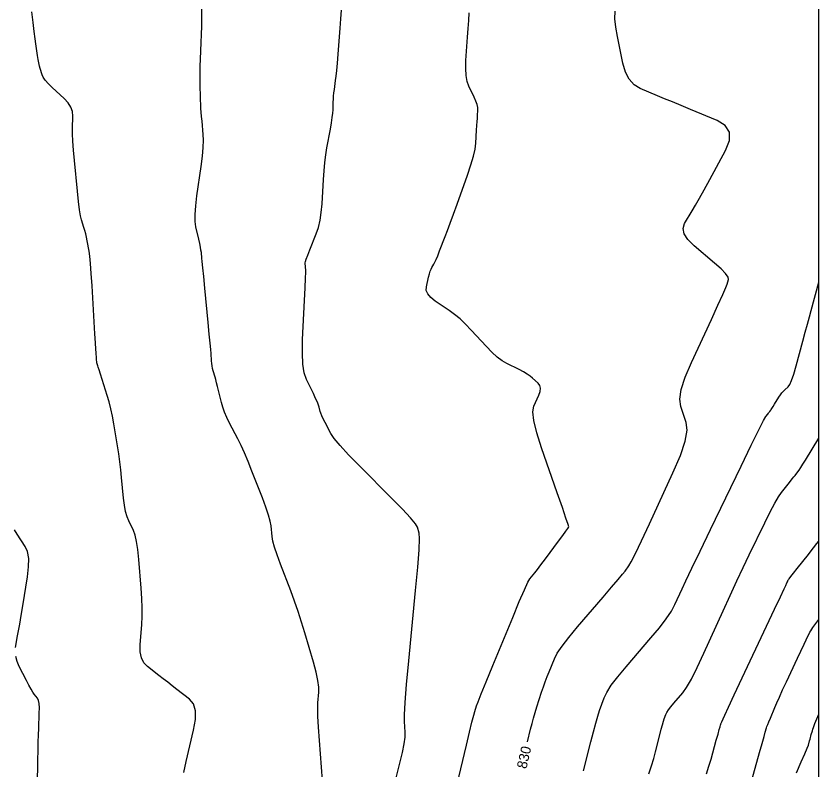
# Model space of a CAD drawing. Extents: x 2082232 to 2083549, y 592624 to 593832.
# Drawn here: x 2083493.2 to 2083549.1, y 593068.1 to 593120.6 of the extents above; entities that cross this region are included whole.
import ezdxf

# ---------------------------------------------------------------- set-up
doc = ezdxf.new("R2010")
doc.units = 0
for name, color, linetype in [('DT_X_Contour_Major', 7, 'Continuous'), ('DT_X_Contour_Minor', 7, 'Continuous'), ('DT_X_TIN_Hull', 7, 'Continuous')]:
    doc.layers.add(name, color=color, linetype=linetype)

msp = doc.modelspace()

# ---------------------------------------------------------------- linework, layer by layer
at = {"layer": 'DT_X_Contour_Major'}
for points in [[(2083528.784, 593070.044), (2083528.996, 593070.926), (2083529.094, 593071.321), (2083529.199, 593071.711), (2083529.311, 593072.098), (2083529.429, 593072.481), (2083529.755, 593073.499), (2083529.879, 593073.875), (2083530.007, 593074.239), (2083530.139, 593074.591), (2083530.276, 593074.932), (2083530.645, 593075.826), (2083530.849, 593076.216), (2083531.186, 593076.717), (2083531.655, 593077.327), (2083532.256, 593078.048), (2083534.035, 593080.117), (2083534.631, 593080.813), (2083535.085, 593081.349), (2083535.397, 593081.724), (2083535.568, 593081.939), (2083535.833, 593082.299), (2083535.997, 593082.584), (2083536.29, 593083.167), (2083536.711, 593084.049), (2083537.262, 593085.229), (2083538.901, 593088.776), (2083539.42, 593089.993), (2083539.749, 593090.982), (2083539.888, 593091.743), (2083539.837, 593092.278), (2083539.446, 593093.399), (2083539.383, 593093.907), (2083539.486, 593094.589), (2083539.756, 593095.444), (2083540.193, 593096.474), (2083541.579, 593099.453), (2083542.038, 593100.446), (2083542.376, 593101.189), (2083542.593, 593101.683), (2083542.689, 593101.928), (2083542.783, 593102.249), (2083542.747, 593102.41), (2083542.57, 593102.654), (2083542.252, 593102.98), (2083541.792, 593103.389), (2083540.378, 593104.588), (2083539.939, 593105.023), (2083539.682, 593105.427), (2083539.607, 593105.802), (2083539.715, 593106.146), (2083540.246, 593107.025), (2083540.472, 593107.408), (2083540.751, 593107.898), (2083541.083, 593108.494), (2083541.468, 593109.197), (2083542.565, 593111.214), (2083542.838, 593111.912), (2083542.834, 593112.493), (2083542.553, 593112.957), (2083541.995, 593113.305), (2083540.138, 593114.075), (2083539.472, 593114.352), (2083538.866, 593114.605), (2083538.32, 593114.833), (2083537.834, 593115.037), (2083536.62, 593115.549), (2083536.204, 593115.803), (2083535.865, 593116.182), (2083535.605, 593116.686), (2083535.423, 593117.315), (2083535.04, 593119.157), (2083534.925, 593119.814), (2083534.869, 593120.404), (2083534.87, 593120.926)], [(2083493.12, 593076.628), (2083493.267, 593077.43), (2083493.331, 593077.787), (2083493.411, 593078.256), (2083493.509, 593078.838), (2083493.624, 593079.531), (2083493.953, 593081.531), (2083494.035, 593082.227), (2083494.036, 593082.814), (2083493.954, 593083.293), (2083493.79, 593083.663), (2083493.245, 593084.505), (2083493.054, 593084.802)], [(2083494.658, 593066.972), (2083494.684, 593068.796), (2083494.694, 593069.446), (2083494.707, 593070.025), (2083494.72, 593070.535), (2083494.735, 593070.975), (2083494.778, 593072.055), (2083494.782, 593072.423), (2083494.76, 593072.717), (2083494.714, 593072.937), (2083494.643, 593073.083), (2083494.42, 593073.375), (2083494.324, 593073.516), (2083494.201, 593073.721), (2083494.054, 593073.99), (2083493.88, 593074.323), (2083493.383, 593075.297), (2083493.227, 593075.654), (2083493.131, 593075.994)], [(2083547.505, 593067.893), (2083547.845, 593068.65), (2083548.097, 593069.224), (2083548.261, 593069.613), (2083548.336, 593069.818), (2083548.421, 593070.121), (2083548.453, 593070.233), (2083548.483, 593070.342), (2083548.513, 593070.449), (2083548.542, 593070.553), (2083548.619, 593070.828), (2083548.652, 593070.936), (2083548.692, 593071.054), (2083548.74, 593071.182), (2083548.796, 593071.32), (2083549.073, 593071.985)]]:
    msp.add_lwpolyline(points, dxfattribs=at)
at = {"layer": 'DT_X_Contour_Minor'}
for points in [[(2083504.834, 593067.922), (2083505.011, 593068.672), (2083505.526, 593070.859), (2083505.653, 593071.609), (2083505.649, 593072.218), (2083505.514, 593072.688), (2083505.248, 593073.017), (2083504.363, 593073.706), (2083504.036, 593073.961), (2083503.717, 593074.208), (2083503.407, 593074.448), (2083503.105, 593074.68), (2083502.312, 593075.287), (2083502.057, 593075.553), (2083501.887, 593075.893), (2083501.803, 593076.31), (2083501.803, 593076.801), (2083501.918, 593078.212), (2083501.948, 593078.768), (2083501.951, 593079.379), (2083501.927, 593080.043), (2083501.877, 593080.762), (2083501.706, 593082.752), (2083501.635, 593083.437), (2083501.548, 593083.999), (2083501.447, 593084.439), (2083501.331, 593084.756), (2083501.002, 593085.438), (2083500.887, 593085.729), (2083500.79, 593086.09), (2083500.711, 593086.522), (2083500.649, 593087.024), (2083500.508, 593088.457), (2083500.45, 593088.999), (2083500.382, 593089.547), (2083500.304, 593090.104), (2083500.215, 593090.668), (2083499.966, 593092.183), (2083499.868, 593092.732), (2083499.758, 593093.245), (2083499.639, 593093.721), (2083499.509, 593094.161), (2083499.148, 593095.284), (2083499.028, 593095.659), (2083498.938, 593095.942), (2083498.877, 593096.133), (2083498.847, 593096.232), (2083498.805, 593096.373), (2083498.79, 593096.437), (2083498.777, 593096.523), (2083498.766, 593096.631), (2083498.756, 593096.762), (2083498.733, 593097.139), (2083498.718, 593097.381), (2083498.691, 593097.822), (2083498.653, 593098.462), (2083498.603, 593099.303), (2083498.453, 593101.809), (2083498.398, 593102.665), (2083498.344, 593103.352), (2083498.293, 593103.87), (2083498.243, 593104.219), (2083498.114, 593104.926), (2083498.064, 593105.183), (2083498.009, 593105.425), (2083497.95, 593105.651), (2083497.886, 593105.861), (2083497.712, 593106.402), (2083497.645, 593106.678), (2083497.576, 593107.103), (2083497.504, 593107.677), (2083497.43, 593108.398), (2083497.228, 593110.521), (2083497.163, 593111.257), (2083497.119, 593111.876), (2083497.095, 593112.376), (2083497.092, 593112.758), (2083497.111, 593113.619), (2083497.079, 593113.937), (2083496.968, 593114.247), (2083496.777, 593114.547), (2083496.508, 593114.838), (2083495.684, 593115.604), (2083495.407, 593115.875), (2083495.195, 593116.115), (2083495.048, 593116.323), (2083494.965, 593116.499), (2083494.829, 593116.928), (2083494.78, 593117.106), (2083494.733, 593117.318), (2083494.687, 593117.566), (2083494.645, 593117.848), (2083494.534, 593118.646), (2083494.485, 593119.011), (2083494.424, 593119.507), (2083494.349, 593120.133), (2083494.261, 593120.891)], [(2083514.51, 593067.359), (2083514.292, 593070.135), (2083514.224, 593071.081), (2083514.183, 593071.836), (2083514.169, 593072.4), (2083514.182, 593072.774), (2083514.253, 593073.516), (2083514.249, 593073.855), (2083514.182, 593074.315), (2083514.053, 593074.896), (2083513.861, 593075.599), (2083513.268, 593077.634), (2083513.039, 593078.389), (2083512.8, 593079.128), (2083512.55, 593079.851), (2083512.288, 593080.557), (2083511.575, 593082.418), (2083511.338, 593083.062), (2083511.161, 593083.6), (2083511.044, 593084.032), (2083510.987, 593084.356), (2083510.915, 593085.08), (2083510.857, 593085.405), (2083510.737, 593085.839), (2083510.556, 593086.381), (2083510.313, 593087.03), (2083509.583, 593088.907), (2083509.316, 593089.574), (2083509.065, 593090.168), (2083508.828, 593090.69), (2083508.606, 593091.139), (2083508.034, 593092.238), (2083507.837, 593092.638), (2083507.675, 593093.012), (2083507.548, 593093.36), (2083507.457, 593093.682), (2083507.259, 593094.508), (2083507.188, 593094.8), (2083507.124, 593095.054), (2083507.066, 593095.272), (2083507.014, 593095.454), (2083506.885, 593095.889), (2083506.842, 593096.056), (2083506.807, 593096.228), (2083506.782, 593096.405), (2083506.766, 593096.589), (2083506.735, 593097.086), (2083506.714, 593097.361), (2083506.675, 593097.814), (2083506.617, 593098.443), (2083506.54, 593099.25), (2083506.31, 593101.639), (2083506.233, 593102.441), (2083506.173, 593103.056), (2083506.13, 593103.485), (2083506.105, 593103.726), (2083506.061, 593104.122), (2083506.037, 593104.292), (2083505.999, 593104.504), (2083505.947, 593104.76), (2083505.88, 593105.058), (2083505.683, 593105.911), (2083505.632, 593106.286), (2083505.627, 593106.772), (2083505.668, 593107.369), (2083505.754, 593108.077), (2083506.045, 593110.112), (2083506.136, 593110.823), (2083506.192, 593111.432), (2083506.212, 593111.937), (2083506.197, 593112.339), (2083506.108, 593113.273), (2083506.078, 593113.603), (2083506.054, 593113.892), (2083506.037, 593114.139), (2083506.026, 593114.345), (2083506.006, 593114.839), (2083505.999, 593115.033), (2083505.993, 593115.244), (2083505.988, 593115.471), (2083505.984, 593115.715), (2083505.977, 593116.387), (2083505.978, 593116.688), (2083505.985, 593117.086), (2083506.001, 593117.582), (2083506.023, 593118.174), (2083506.092, 593119.884), (2083506.106, 593120.504), (2083506.096, 593121.084)], [(2083519.347, 593066.424), (2083519.893, 593068.564), (2083520.07, 593069.301), (2083520.19, 593069.907), (2083520.253, 593070.381), (2083520.259, 593070.724), (2083520.201, 593071.464), (2083520.204, 593071.936), (2083520.257, 593072.797), (2083520.359, 593074.048), (2083520.511, 593075.689), (2083520.981, 593080.583), (2083521.13, 593082.209), (2083521.222, 593083.415), (2083521.26, 593084.203), (2083521.241, 593084.571), (2083521.118, 593084.994), (2083520.971, 593085.238), (2083520.625, 593085.655), (2083520.077, 593086.244), (2083519.329, 593087.006), (2083517.068, 593089.265), (2083516.308, 593090.042), (2083515.723, 593090.678), (2083515.313, 593091.172), (2083515.079, 593091.524), (2083514.687, 593092.277), (2083514.556, 593092.537), (2083514.454, 593092.754), (2083514.383, 593092.927), (2083514.342, 593093.057), (2083514.273, 593093.345), (2083514.228, 593093.486), (2083514.144, 593093.692), (2083514.022, 593093.963), (2083513.861, 593094.299), (2083513.38, 593095.284), (2083513.229, 593095.734), (2083513.134, 593096.346), (2083513.098, 593097.121), (2083513.118, 593098.058), (2083513.249, 593100.772), (2083513.292, 593101.669), (2083513.321, 593102.326), (2083513.336, 593102.743), (2083513.337, 593102.919), (2083513.323, 593103.067), (2083513.317, 593103.122), (2083513.312, 593103.174), (2083513.307, 593103.224), (2083513.302, 593103.271), (2083513.288, 593103.393), (2083513.305, 593103.486), (2083513.365, 593103.67), (2083513.468, 593103.948), (2083513.614, 593104.318), (2083514.063, 593105.428), (2083514.214, 593105.871), (2083514.333, 593106.367), (2083514.418, 593106.916), (2083514.47, 593107.519), (2083514.564, 593109.197), (2083514.606, 593109.807), (2083514.661, 593110.381), (2083514.73, 593110.918), (2083514.812, 593111.418), (2083515.048, 593112.703), (2083515.127, 593113.149), (2083515.184, 593113.524), (2083515.221, 593113.829), (2083515.237, 593114.062), (2083515.252, 593114.591), (2083515.261, 593114.795), (2083515.276, 593115.009), (2083515.299, 593115.233), (2083515.328, 593115.467), (2083515.415, 593116.105), (2083515.45, 593116.399), (2083515.49, 593116.803), (2083515.535, 593117.317), (2083515.585, 593117.94), (2083515.724, 593119.75), (2083515.772, 593120.398), (2083515.813, 593120.985)], [(2083523.869, 593067.102), (2083524.52, 593069.82), (2083524.739, 593070.73), (2083524.91, 593071.422), (2083525.031, 593071.897), (2083525.103, 593072.155), (2083525.229, 593072.55), (2083525.336, 593072.837), (2083525.56, 593073.4), (2083525.901, 593074.24), (2083526.361, 593075.357), (2083527.743, 593078.702), (2083528.207, 593079.812), (2083528.562, 593080.633), (2083528.81, 593081.165), (2083528.948, 593081.408), (2083529.173, 593081.669), (2083529.289, 593081.813), (2083529.469, 593082.047), (2083529.713, 593082.372), (2083530.022, 593082.788), (2083530.929, 593084.019), (2083531.227, 593084.425), (2083531.443, 593084.72), (2083531.575, 593084.904), (2083531.625, 593084.977), (2083531.647, 593085.024), (2083531.603, 593085.185), (2083531.455, 593085.635), (2083531.204, 593086.373), (2083530.848, 593087.399), (2083529.762, 593090.518), (2083529.422, 593091.577), (2083529.216, 593092.414), (2083529.146, 593093.03), (2083529.21, 593093.424), (2083529.561, 593094.179), (2083529.658, 593094.443), (2083529.685, 593094.671), (2083529.642, 593094.862), (2083529.529, 593095.015), (2083529.135, 593095.376), (2083528.966, 593095.514), (2083528.754, 593095.659), (2083528.498, 593095.809), (2083528.2, 593095.965), (2083527.346, 593096.389), (2083527.017, 593096.582), (2083526.668, 593096.844), (2083526.3, 593097.173), (2083525.913, 593097.571), (2083524.856, 593098.721), (2083524.463, 593099.13), (2083524.077, 593099.493), (2083523.699, 593099.809), (2083523.329, 593100.08), (2083522.35, 593100.741), (2083522.036, 593100.989), (2083521.829, 593101.237), (2083521.728, 593101.486), (2083521.734, 593101.735), (2083521.892, 593102.399), (2083521.951, 593102.628), (2083522.008, 593102.818), (2083522.063, 593102.967), (2083522.116, 593103.076), (2083522.257, 593103.315), (2083522.321, 593103.439), (2083522.409, 593103.635), (2083522.52, 593103.901), (2083522.655, 593104.238), (2083523.044, 593105.232), (2083523.206, 593105.653), (2083523.398, 593106.17), (2083523.622, 593106.784), (2083523.876, 593107.495), (2083524.595, 593109.518), (2083524.834, 593110.225), (2083525.01, 593110.829), (2083525.125, 593111.329), (2083525.176, 593111.725), (2083525.232, 593112.644), (2083525.252, 593112.965), (2083525.268, 593113.238), (2083525.283, 593113.464), (2083525.294, 593113.642), (2083525.321, 593114.053), (2083525.312, 593114.224), (2083525.266, 593114.429), (2083525.182, 593114.667), (2083525.06, 593114.939), (2083524.686, 593115.71), (2083524.569, 593116.038), (2083524.497, 593116.446), (2083524.472, 593116.933), (2083524.492, 593117.499), (2083524.608, 593119.115), (2083524.649, 593119.708), (2083524.685, 593120.277), (2083524.715, 593120.82)], [(2083532.679, 593068.039), (2083533.187, 593070.056), (2083533.368, 593070.759), (2083533.531, 593071.356), (2083533.675, 593071.847), (2083533.8, 593072.231), (2083534.109, 593073.114), (2083534.291, 593073.498), (2083534.607, 593073.987), (2083535.057, 593074.58), (2083535.64, 593075.279), (2083537.372, 593077.283), (2083537.964, 593077.991), (2083538.44, 593078.614), (2083538.8, 593079.152), (2083539.044, 593079.604), (2083539.541, 593080.696), (2083539.804, 593081.261), (2083540.221, 593082.139), (2083540.792, 593083.328), (2083541.517, 593084.83), (2083543.655, 593089.25), (2083544.363, 593090.709), (2083544.884, 593091.769), (2083545.218, 593092.432), (2083545.364, 593092.698), (2083545.504, 593092.874), (2083545.553, 593092.936), (2083545.594, 593092.988), (2083545.654, 593093.062), (2083545.712, 593093.135), (2083545.745, 593093.182), (2083545.801, 593093.268), (2083545.879, 593093.392), (2083545.98, 593093.555), (2083546.28, 593094.041), (2083546.389, 593094.21), (2083546.495, 593094.354), (2083546.595, 593094.473), (2083546.691, 593094.565), (2083546.94, 593094.778), (2083547.044, 593094.929), (2083547.169, 593095.221), (2083547.315, 593095.655), (2083547.481, 593096.23), (2083547.952, 593097.952), (2083548.121, 593098.57), (2083548.275, 593099.131), (2083548.413, 593099.636), (2083548.536, 593100.085), (2083549.073, 593102.046)], [(2083537.22, 593067.823), (2083537.411, 593068.383), (2083537.571, 593068.894), (2083537.698, 593069.358), (2083537.992, 593070.528), (2083538.094, 593070.927), (2083538.179, 593071.247), (2083538.247, 593071.486), (2083538.297, 593071.645), (2083538.408, 593071.963), (2083538.474, 593072.101), (2083538.588, 593072.277), (2083538.75, 593072.491), (2083538.96, 593072.743), (2083539.583, 593073.464), (2083539.851, 593073.839), (2083540.186, 593074.424), (2083540.589, 593075.217), (2083541.06, 593076.22), (2083542.404, 593079.174), (2083542.896, 593080.248), (2083543.363, 593081.255), (2083543.805, 593082.194), (2083544.223, 593083.066), (2083545.303, 593085.3), (2083545.679, 593086.06), (2083545.997, 593086.665), (2083546.257, 593087.115), (2083546.459, 593087.41), (2083546.92, 593087.99), (2083547.081, 593088.192), (2083547.216, 593088.362), (2083547.325, 593088.5), (2083547.409, 593088.606), (2083547.601, 593088.846), (2083547.688, 593088.966), (2083547.808, 593089.143), (2083547.959, 593089.379), (2083548.143, 593089.674), (2083549.073, 593091.184)], [(2083541.245, 593067.83), (2083541.411, 593068.347), (2083541.559, 593068.847), (2083541.926, 593070.158), (2083542.047, 593070.591), (2083542.135, 593070.905), (2083542.19, 593071.101), (2083542.226, 593071.228), (2083542.235, 593071.254), (2083542.251, 593071.298), (2083542.275, 593071.358), (2083542.306, 593071.434), (2083542.4, 593071.659), (2083542.51, 593071.901), (2083542.77, 593072.458), (2083543.179, 593073.329), (2083543.737, 593074.516), (2083545.426, 593078.098), (2083545.984, 593079.283), (2083546.392, 593080.15), (2083546.65, 593080.698), (2083546.758, 593080.929), (2083546.845, 593081.121), (2083546.875, 593081.187), (2083546.899, 593081.238), (2083546.916, 593081.277), (2083546.928, 593081.301), (2083546.951, 593081.349), (2083546.996, 593081.411), (2083547.111, 593081.561), (2083547.297, 593081.798), (2083547.555, 593082.123), (2083548.336, 593083.106), (2083548.596, 593083.433), (2083548.787, 593083.674), (2083548.911, 593083.83), (2083549.073, 593084.033)], [(2083544.403, 593067.39), (2083544.94, 593069.307), (2083545.119, 593069.943), (2083545.251, 593070.415), (2083545.337, 593070.723), (2083545.423, 593071.028), (2083545.452, 593071.116), (2083545.506, 593071.258), (2083545.585, 593071.455), (2083545.688, 593071.705), (2083545.996, 593072.447), (2083546.134, 593072.767), (2083546.315, 593073.171), (2083546.54, 593073.661), (2083546.808, 593074.234), (2083547.582, 593075.877), (2083548.041, 593076.851), (2083548.179, 593077.144), (2083548.257, 593077.309), (2083548.383, 593077.575), (2083548.435, 593077.677), (2083548.498, 593077.784), (2083548.572, 593077.895), (2083548.656, 593078.011), (2083549.073, 593078.56)]]:
    msp.add_lwpolyline(points, dxfattribs=at)
at = {"layer": 'DT_X_TIN_Hull'}
msp.add_lwpolyline([(2083549.073, 593063.815), (2083549.073, 593070.273), (2083549.073, 593071.02), (2083549.073, 593073.892), (2083549.073, 593076.38), (2083549.073, 593081.189), (2083549.073, 593083.428), (2083549.073, 593086.244), (2083549.073, 593093.437), (2083549.073, 593094.87), (2083549.073, 593102.473), (2083549.073, 593105.173), (2083549.073, 593111.143), (2083549.073, 593113.003), (2083549.073, 593114.433), (2083549.073, 593122.913)], dxfattribs=at)

# ---------------------------------------------------------------- texts
at = {"layer": 'DT_X_Contour_Major'}
msp.add_text('830', height=0.7, rotation=77.1264, dxfattribs=at).set_placement((2083528.701, 593068.132))

doc.saveas('drawing.dxf')
